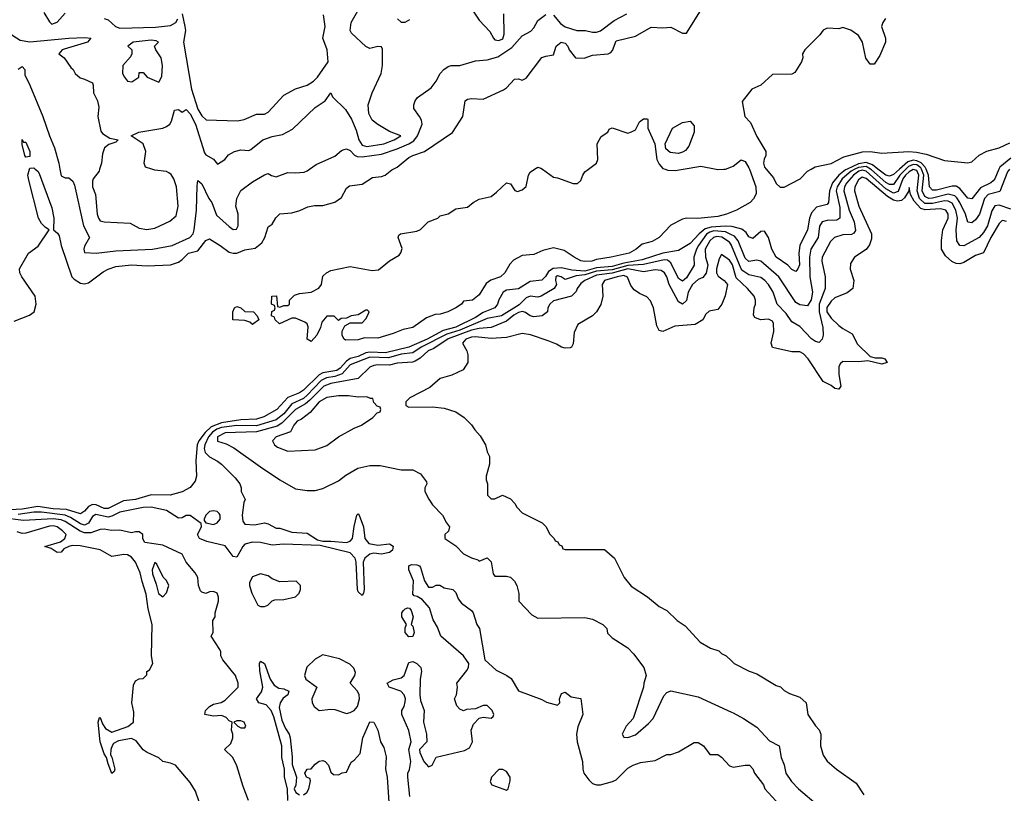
# Model space of a CAD drawing. Header units: inches. Extents: x 2348352 to 2479776, y 460422 to 613655.
# Tile 430 of 590: x 2416358 to 2421397, y 566807 to 570765. Entities that reach past the tile are written whole.
import ezdxf

# ---------------------------------------------------------------- set-up
doc = ezdxf.new("R2010")
doc.units = ezdxf.units.IN
doc.header["$MEASUREMENT"] = 0
for name, color, linetype in [('C4516', 7, 'Continuous'), ('C4517', 7, 'Continuous'), ('C4526', 7, 'Continuous'), ('C4527', 7, 'Continuous')]:
    doc.layers.add(name, color=color, linetype=linetype)

msp = doc.modelspace()

# ---------------------------------------------------------------- linework, layer by layer
at = {"layer": 'C4516', "color": 4}
for points, elevation in [([(2416330, 569222.4), (2416407.5, 569252.5), (2416431.8, 569270), (2416442, 569310), (2416437, 569350), (2416369.3, 569450), (2416359.3, 569470), (2416357.2, 569490), (2416402.7, 569570), (2416453.1, 569606.9), (2416509, 569690), (2416490, 569700.9), (2416470, 569722), (2416453.5, 569750), (2416404.4, 569944.4), (2416400.3, 569970), (2416408.7, 570000)], 64), ([(2416438, 570000), (2416450.2, 569990.2), (2416457.4, 569977.4), (2416522.9, 569802.9), (2416533.4, 569750), (2416530.8, 569690), (2416552.1, 569672.1), (2416559.7, 569659.7), (2416570.4, 569610), (2416624.9, 569450), (2416636.7, 569436.7), (2416670, 569416.3), (2416690, 569413.4), (2416710, 569419.1), (2416785.9, 569474.1), (2416810, 569488.4), (2416850, 569502.4), (2416930.6, 569510.6), (2417010, 569505.5), (2417129.1, 569510.9), (2417170, 569524.7), (2417190, 569538), (2417222, 569570), (2417270, 569582.8), (2417310, 569634.8), (2417330, 569642.8), (2417384.7, 569610), (2417430, 569576), (2417450, 569570.8), (2417470, 569571), (2417510, 569587.3), (2417563.7, 569596.3), (2417596.6, 569623.4), (2417612.3, 569650), (2417630, 569704.7), (2417650, 569718), (2417669.4, 569750.6), (2417690, 569771), (2417750, 569777.3), (2417792.1, 569787.9), (2417832.9, 569807.1), (2417866.3, 569813.7), (2417910, 569814.8), (2417970, 569831), (2418004.7, 569855.3), (2418030, 569902), (2418045.6, 569914.4), (2418110, 569922.8), (2418162.7, 569957.3), (2418210, 569962), (2418228.7, 569970), (2418262.9, 569997.1), (2418268.6, 570000)], 64), ([(2416564, 570000), (2416570, 569966), (2416590, 569956), (2416610, 569956), (2416630, 569938), (2416638, 569918), (2416683.8, 569710), (2416714.8, 569650), (2416690, 569606), (2416686, 569590), (2416690, 569574), (2416750, 569570.8), (2416850, 569582.4), (2417038, 569590), (2417139, 569610), (2417229.3, 569650), (2417245.1, 569670), (2417251.2, 569690), (2417263.5, 569790), (2417265.4, 569914.6), (2417270, 569942), (2417290, 569924.7), (2417325.5, 569850), (2417340.7, 569830), (2417365.5, 569765.5), (2417430, 569706), (2417450, 569692), (2417467.3, 569692.7), (2417475.3, 569710), (2417475.3, 569770), (2417464, 569810), (2417469.4, 569850.6), (2417489.5, 569890.5), (2417550, 569936), (2417610, 569971.3), (2417630, 569978), (2417647.1, 569967.1), (2417670, 569961), (2417730, 569982.8), (2417770, 569981), (2417814.6, 569985.4), (2417830, 569991.3), (2417841.9, 570000)], 68), ([(2416767.1, 570000), (2416764, 569990), (2416733.4, 569950), (2416730, 569938), (2416730.4, 569910), (2416745.5, 569870), (2416754, 569770), (2416760.7, 569750), (2416770, 569736), (2416790, 569730.7), (2416924.2, 569724.2), (2416970, 569698.8), (2417008.9, 569691.1), (2417050, 569698), (2417126.3, 569733.7), (2417158, 569762), (2417169.4, 569810.6), (2417160.9, 569910), (2417147, 569950), (2417132.6, 569972.6), (2417121.3, 569981.3), (2417110, 569987.3), (2417050, 569995.1), (2417034.3, 570000)], 72), ([(2420000, 569779.8), (2419974.8, 569770), (2419930, 569758.5), (2419827.7, 569747.7), (2419770, 569749.4), (2419750, 569743.7), (2419690, 569712.7), (2419630.6, 569650), (2419594.8, 569630), (2419543.6, 569616.4), (2419512.4, 569590), (2419476.3, 569570), (2419384.7, 569550), (2419310, 569538.2), (2419286, 569530), (2419250, 569527), (2419230, 569531.6), (2419196, 569550), (2419144.4, 569584.4), (2419090, 569597.6), (2419035.3, 569584.7), (2418990, 569563.7), (2418930, 569558), (2418885.8, 569534.2), (2418866.2, 569513.8), (2418840.5, 569470), (2418819.1, 569450), (2418768.5, 569431.5), (2418744.9, 569415.1), (2418710, 569357.2), (2418676, 569330), (2418630, 569324), (2418618.8, 569310), (2418590.8, 569290), (2418549.3, 569269.3), (2418510, 569258), (2418483.4, 569256.6), (2418440.4, 569239.6), (2418370, 569189.6), (2418319.8, 569180.2), (2418270, 569159.3), (2418190, 569136), (2418122.5, 569137.5), (2418090, 569127.3), (2418025.2, 569125.2), (2418018, 569130), (2418008.4, 569148.4), (2418008.4, 569171.6), (2418022, 569198), (2418050, 569214), (2418110, 569214), (2418130, 569234), (2418138, 569250), (2418146, 569270), (2418138, 569278), (2418130, 569278), (2418090, 569255.3), (2418054, 569250), (2418030, 569238), (2418003.6, 569236.4), (2417990, 569226), (2417967.3, 569247.3), (2417930, 569248.7), (2417903.5, 569216.5), (2417898, 569190), (2417878, 569150), (2417850, 569118), (2417829, 569130), (2417833.6, 569193.6), (2417829, 569209), (2417818, 569218), (2417770, 569238), (2417750, 569238), (2417688, 569208), (2417666, 569230), (2417662, 569242), (2417646, 569250), (2417648.4, 569271.6), (2417662, 569278), (2417666, 569290), (2417662, 569302), (2417646, 569310), (2417648, 569350), (2417672.7, 569352.7), (2417678, 569298), (2417690, 569294), (2417710, 569302), (2417730, 569302), (2417738, 569310), (2417738, 569330), (2417764.7, 569355.3), (2417790, 569364.7), (2417850, 569371), (2417889.1, 569390.9), (2417902, 569410), (2417910, 569452), (2417928, 569470), (2417950, 569481), (2418050, 569502.8), (2418161.4, 569481.4), (2418194.2, 569485.8), (2418250, 569531), (2418300.4, 569559.6), (2418308.9, 569571.1), (2418314.6, 569594.6), (2418295.3, 569650), (2418298, 569662), (2418306, 569670), (2418390, 569682), (2418410, 569692), (2418449.2, 569730.8), (2418498, 569750), (2418510, 569762), (2418550, 569771), (2418590, 569797.3), (2418650, 569806), (2418679, 569830), (2418710, 569847.3), (2418770, 569860.7), (2418798.4, 569881.6), (2418850, 569930.8), (2418870, 569924.7), (2418891.1, 569891.1), (2418906.4, 569886.4), (2418930, 569894.8), (2418949.4, 569910.6), (2418962.7, 569970), (2418970, 569984.7), (2418993.3, 570000)], 56), ([(2419032.9, 570000), (2419090, 569958.8), (2419110, 569956), (2419190, 569926.8), (2419213.2, 569926.8), (2419230, 569942), (2419239.3, 569970), (2419250, 569986), (2419268.7, 570000)], 56), ([(2419661.4, 570000), (2419675.2, 569995.2), (2419712.8, 569992.8), (2419753.7, 570000)], 56), ([(2419922.1, 570000), (2419930, 569998.4), (2419962, 570000)], 56), ([(2420000, 569706.3), (2419967.9, 569707.9), (2419896.1, 569703.9), (2419866.1, 569693.9), (2419835.5, 569670), (2419790, 569619.7), (2419730, 569584.2), (2419650, 569570.6), (2419543.5, 569536.5), (2419450, 569519.2), (2419390, 569502.7), (2419310, 569495.2), (2419250, 569477.9), (2419182.8, 569482.8), (2419130, 569494.6), (2419087.4, 569492.6), (2419063.8, 569476.2), (2419049.3, 569450.7), (2419030, 569432.8), (2418970, 569425.1), (2418910, 569387.6), (2418850, 569380.4), (2418832.7, 569370), (2418810, 569331.8), (2418803.6, 569310), (2418789.3, 569290.7), (2418730, 569267.1), (2418690, 569241.1), (2418590, 569191.9), (2418524.6, 569175.4), (2418442.6, 569130), (2418350, 569089.8), (2418230, 569060.5), (2418150, 569064.4), (2418130, 569060.8), (2418090, 569041.6), (2418049.2, 569030.8), (2418030, 569018.2), (2417998, 568982), (2417981.3, 568970), (2417910, 568958.6), (2417890, 568948), (2417810, 568869.8), (2417790, 568856.4), (2417730, 568832.1), (2417674, 568770), (2417607.1, 568732.9), (2417570, 568720.3), (2417490, 568717.3), (2417390, 568702.2), (2417337.6, 568682.4), (2417307.2, 568652.8), (2417275, 568610), (2417266, 568590), (2417259, 568510), (2417262.6, 568430), (2417256.3, 568403.7), (2417230, 568371.8), (2417190.3, 568349.7), (2417128.2, 568331.8), (2417030, 568334.3), (2416950, 568309.8), (2416890, 568303.5), (2416810, 568263.5), (2416790, 568263.8), (2416750, 568282), (2416730, 568284.8), (2416710, 568274), (2416690, 568249.6), (2416670, 568236.3), (2416598.1, 568258.1), (2416530, 568262.4), (2416450, 568274.5), (2416370, 568261.2), (2416188.7, 568250)], 64), ([(2420000, 569664.7), (2419970, 569679.4), (2419910, 569683.9), (2419890, 569678.3), (2419873.1, 569666.9), (2419832.3, 569610), (2419820.9, 569590), (2419808.2, 569550), (2419810.3, 569509.7), (2419770, 569443.6), (2419750, 569427.6), (2419730, 569440.9), (2419690, 569521.6), (2419674, 569534), (2419656.5, 569536.5), (2419550, 569512.5), (2419470, 569507.7), (2419390, 569485.7), (2419310, 569478.4), (2419250, 569458.6), (2419206.4, 569453.6), (2419150, 569435.6), (2419128.7, 569450), (2419110, 569454.7), (2419102, 569450), (2419100.5, 569430), (2419105.5, 569410), (2419093, 569390), (2419026, 569350), (2419010, 569345.4), (2418970, 569349.7), (2418950, 569341.3), (2418913.5, 569306.5), (2418824, 569250), (2418750, 569236.4), (2418610, 569175.8), (2418543.6, 569156.4), (2418413.4, 569090), (2418370, 569059.8), (2418310, 569053.3), (2418245, 569035), (2418150, 569037.5), (2418050, 568998.7), (2418007.5, 568952.5), (2417970, 568938.6), (2417927.3, 568932.7), (2417900.6, 568919.4), (2417830, 568843.5), (2417810, 568827.3), (2417750, 568799.8), (2417710, 568748.7), (2417670, 568716.8), (2417570, 568686.9), (2417470, 568688.4), (2417390, 568678.4), (2417366.3, 568670), (2417344.8, 568655.2), (2417325, 568630), (2417305.8, 568590), (2417302.3, 568570), (2417307, 568550), (2417328.6, 568528.6), (2417370, 568506.8), (2417391, 568490), (2417461.4, 568421.4), (2417484.7, 568390), (2417492, 568370), (2417492, 568350), (2417512, 568310), (2417504.7, 568295.3), (2417497.3, 568230), (2417499.8, 568199.8), (2417510, 568184), (2417558.9, 568181.1), (2417610.9, 568190.9), (2417630, 568186), (2417670, 568164), (2417690, 568162.8), (2417750, 568142), (2417830, 568138), (2417882.8, 568102.8), (2417910, 568096), (2417950, 568097.3), (2418030, 568090.5), (2418050, 568097.3), (2418060.9, 568110), (2418070, 568172), (2418084, 568230), (2418090, 568236), (2418096, 568230), (2418118, 568170), (2418124.9, 568110), (2418144.4, 568084.4), (2418190, 568076.3), (2418250, 568082.8), (2418270, 568071.3), (2418266, 568050), (2418250, 568039.3), (2418210, 568029.5), (2418170, 568036), (2418150, 568029.5), (2418124.9, 568010), (2418115.5, 567990), (2418121, 567850), (2418118, 567830), (2418110, 567818), (2418090, 567838), (2418086, 567850), (2418079.5, 567990), (2418074.5, 568010), (2418050, 568037), (2417895.3, 568075.3), (2417710, 568080.7), (2417650, 568077), (2417589.6, 568089.6), (2417550, 568091.6), (2417510, 568080.9), (2417499.1, 568070), (2417470, 568015.3), (2417450, 568019), (2417410, 568072.3), (2417315.5, 568095.5), (2417278, 568110), (2417268.7, 568130), (2417288, 568170), (2417287.3, 568187.3), (2417230, 568228.7), (2417210, 568228.7), (2417190, 568215.3), (2417170, 568214), (2417110, 568254), (2417031.2, 568271.2), (2416990, 568269.7), (2416870, 568245.6), (2416830, 568224), (2416810, 568219.8), (2416747.1, 568232.9), (2416730, 568223.6), (2416710, 568188), (2416690, 568179.2), (2416670, 568185.8), (2416618.3, 568218.3), (2416589.9, 568229.9), (2416470, 568245), (2416430, 568244.6), (2416350, 568233.6)], 68), ([(2420000, 569611.3), (2419990, 569626.3), (2419951.7, 569651.7), (2419925.1, 569654.9), (2419908.9, 569651.1), (2419890, 569634), (2419866, 569590), (2419867.4, 569550), (2419878.9, 569510), (2419871.9, 569468.1), (2419854.5, 569445.5), (2419830, 569435.1), (2419801.3, 569410), (2419779.3, 569370), (2419770, 569328), (2419750.7, 569309.3), (2419730, 569322), (2419682, 569410), (2419669.3, 569450), (2419658, 569470), (2419641.2, 569481.2), (2419610, 569485.1), (2419550, 569475.1), (2419470, 569490.3), (2419390, 569468.2), (2419310, 569457.8), (2419250.4, 569430), (2419230, 569414.5), (2419211, 569390), (2419206, 569374), (2419182, 569350), (2419090, 569326), (2419070.8, 569310), (2419061, 569290), (2419058.8, 569270), (2419031.3, 569250), (2418990, 569244), (2418970, 569249.7), (2418946.7, 569266.7), (2418931.8, 569271.8), (2418910, 569267.1), (2418886.5, 569253.5), (2418850, 569221.8), (2418770.2, 569189.8), (2418710, 569184.8), (2418670, 569176.1), (2418550, 569132), (2418477.3, 569082.7), (2418448.2, 569070), (2418407.3, 569032.7), (2418382.7, 569017.3), (2418367.5, 569012.5), (2418290, 569007.6), (2418250, 568996.9), (2418190, 568999.7), (2418170, 568996.3), (2418150, 568987), (2418090, 568929.5), (2417950, 568904.2), (2417914, 568890), (2417842.6, 568817.4), (2417820.4, 568799.6), (2417770, 568770.9), (2417700, 568700), (2417675.5, 568684.5), (2417570, 568655.7), (2417410, 568650.7), (2417370, 568631.2), (2417370, 568608), (2417414, 568594), (2417453.5, 568573.5), (2417590, 568476.3), (2417690, 568410.7), (2417770, 568364.7), (2417830, 568356), (2417870, 568356), (2417910, 568366), (2417990, 568406), (2418026.3, 568433.7), (2418089.3, 568470.7), (2418150, 568484.7), (2418203.6, 568483.6), (2418310, 568462), (2418370, 568462), (2418410, 568442), (2418439.6, 568399.6), (2418442, 568390), (2418432, 568370), (2418432, 568350), (2418451.1, 568311.1), (2418470, 568282), (2418522, 568230), (2418542, 568190), (2418558, 568170), (2418551.6, 568148.4), (2418534, 568130), (2418534, 568110), (2418590, 568072), (2418630, 568031.3), (2418670, 568011), (2418702, 568002), (2418710, 567994), (2418750, 568012), (2418770.8, 567990.8), (2418781, 567930), (2418790, 567918), (2418850, 567918), (2418870, 567912), (2418890, 567892), (2418902, 567870), (2418911.6, 567828.4), (2418912, 567790), (2418979.6, 567719.6), (2419010, 567702), (2419250, 567706), (2419290, 567698), (2419342, 567670), (2419362, 567650), (2419366.4, 567626.4), (2419390, 567602), (2419470, 567551.3), (2419499.8, 567519.8), (2419551.3, 567450), (2419564.7, 567410), (2419551.3, 567370), (2419551.1, 567348.9), (2419498, 567190), (2419462, 567150), (2419442, 567110), (2419450, 567094), (2419470, 567092), (2419510, 567106), (2419576.5, 567163.5), (2419599, 567190), (2419654.6, 567305.4), (2419670, 567322), (2419690, 567331.3), (2419830, 567301), (2420000, 567222.6)], 72), ([(2420000, 569519.6), (2419990, 569535.1), (2419950, 569564), (2419938.4, 569541.6), (2419924.6, 569490), (2419923.7, 569470), (2419933.3, 569453.3), (2419964, 569430), (2419980.7, 569410), (2419967.9, 569352.1), (2419950.5, 569309.5), (2419930, 569282), (2419886.4, 569273.6), (2419870, 569258), (2419854.8, 569230), (2419814.2, 569205.8), (2419710, 569196), (2419650, 569169.3), (2419630, 569175.3), (2419618.6, 569198.6), (2419602, 569290), (2419585.8, 569325.8), (2419567.2, 569347.2), (2419530, 569363.7), (2419502.3, 569382.3), (2419484.8, 569404.8), (2419468, 569448), (2419450, 569455.6), (2419414.8, 569450), (2419350.3, 569429.7), (2419338, 569410), (2419341.6, 569350), (2419332.1, 569307.9), (2419310.6, 569270), (2419290, 569249.3), (2419214, 569206), (2419195.9, 569164.1), (2419190, 569106), (2419182, 569090), (2419174.4, 569085.6), (2419150, 569084), (2419130, 569089), (2419105.2, 569105.2), (2419062, 569122), (2418972.1, 569152.1), (2418930, 569159), (2418850, 569139), (2418770, 569134), (2418690, 569141.6), (2418670, 569140.5), (2418640.5, 569130), (2418624, 569110), (2418646, 569070), (2418651, 569050), (2418650.9, 569010.9), (2418627.5, 568972.5), (2418570, 568945.2), (2418510, 568928.7), (2418457.3, 568882.7), (2418354, 568830), (2418334, 568810), (2418334, 568790), (2418350, 568782), (2418470, 568784.7), (2418530, 568778), (2418590, 568758), (2418632, 568730), (2418670, 568692), (2418686.4, 568666.4), (2418715.3, 568635.3), (2418742, 568590), (2418750, 568554), (2418762, 568530), (2418762, 568490), (2418744.7, 568430), (2418744.7, 568410), (2418752, 568390), (2418752.7, 568332.7), (2418770, 568314), (2418790, 568314), (2418828.7, 568331.3), (2418870, 568314), (2418892, 568290), (2418902, 568270), (2418930, 568242), (2419031.1, 568191.1), (2419052, 568170), (2419070, 568134), (2419094, 568110), (2419098, 568098), (2419112.7, 568092.7), (2419118, 568078), (2419132.7, 568072.7), (2419138, 568058), (2419150, 568054), (2419350, 568054), (2419402, 568010), (2419451.1, 567911.1), (2419487.1, 567867.1), (2419570, 567812), (2419630, 567762), (2419670, 567742), (2419722, 567690), (2419763.6, 567663.6), (2419839.6, 567579.6), (2419894, 567550), (2419935.3, 567535.3), (2419950, 567522), (2419974, 567510), (2420000, 567484)], 76), ([(2417529.6, 566770), (2417502, 566842), (2417470, 566948), (2417448, 566990), (2417406, 567030), (2417438, 567062), (2417448.7, 567090), (2417448.7, 567110), (2417442, 567130), (2417446, 567170), (2417430, 567178), (2417414.8, 567194.8), (2417390, 567205.2), (2417350, 567201.2), (2417306, 567210), (2417308.7, 567230), (2417330, 567250.8), (2417350, 567262.8), (2417389.3, 567270.7), (2417410, 567282.8), (2417475.3, 567350), (2417475.3, 567370), (2417462, 567410), (2417398, 567490), (2417388, 567510), (2417388, 567530), (2417382, 567542), (2417338, 567610), (2417348, 567630), (2417346, 567690), (2417358, 567710), (2417358, 567730), (2417375.3, 567790), (2417375.3, 567810), (2417368, 567830), (2417350, 567839), (2417330, 567837.2), (2417310, 567828.7), (2417290, 567835.3), (2417282.7, 567842.7), (2417273.2, 567870), (2417269, 567910), (2417255.5, 567935.5), (2417210, 567988.7), (2417189.5, 568029.5), (2417090, 568076.9), (2416998, 568090), (2416988.9, 568108.9), (2416988.7, 568130), (2416970, 568144), (2416950, 568145.2), (2416930, 568139.3), (2416870, 568152.3), (2416827.9, 568152.1), (2416790, 568158.4), (2416770, 568157), (2416721.3, 568138.7), (2416690, 568139.3), (2416667.8, 568147.8), (2416590, 568197.1), (2416570, 568205.3), (2416530, 568211.8), (2416378.2, 568201.8), (2416270, 568216.4)], 72), ([(2417278.7, 566758.7), (2417257.2, 566817.2), (2417230, 566861.2), (2417155.3, 566950), (2417130, 566961.2), (2417090, 566968.7), (2417070, 566988), (2417010, 567015.3), (2416990, 567029), (2416954.7, 567074.7), (2416930, 567087), (2416864.4, 567075.6), (2416838.4, 567061.6), (2416830.5, 567050), (2416824, 567030), (2416823.5, 567003.5), (2416830, 566992), (2416844.7, 566930), (2416842, 566918), (2416830, 566908), (2416810, 566958), (2416802.7, 566990), (2416790, 567009), (2416769.6, 567069.6), (2416759, 567170), (2416766, 567194), (2416770, 567194), (2416781.4, 567161.4), (2416797.5, 567137.5), (2416830, 567119.1), (2416911.7, 567148.3), (2416941.2, 567170), (2416942, 567222), (2416932.7, 567270), (2416940.2, 567359.8), (2416950, 567382), (2416970, 567392), (2416990, 567394), (2417008, 567412), (2417008.7, 567430), (2417022, 567438), (2417039, 567470), (2417033.2, 567510), (2417035.1, 567670), (2417016.3, 567750), (2417005.7, 567825.7), (2416984.2, 567890), (2416974.7, 567934.7), (2416950, 567989.2), (2416930, 568014.5), (2416910, 568026.6), (2416890.8, 568029.2), (2416830, 568018), (2416770, 568052.3), (2416667.3, 568072.7), (2416626, 568074), (2416610, 568069.6), (2416583.1, 568056.9), (2416570, 568041.2), (2416550, 568039), (2416519.5, 568059.5), (2416486, 568070), (2416567.3, 568092.7), (2416589.2, 568110), (2416595.3, 568130), (2416577, 568150), (2416549.2, 568170), (2416530, 568175.3), (2416510, 568173.3), (2416390, 568137.6), (2416370, 568136.2), (2416344.7, 568144.7)], 76), ([(2418355.1, 566790), (2418344, 566890), (2418344, 566910), (2418352.1, 566927.9), (2418359.3, 566970), (2418348.7, 567030), (2418361.2, 567070), (2418350, 567128), (2418313.2, 567210), (2418313.2, 567230), (2418325.2, 567250), (2418330, 567274), (2418332, 567290), (2418326, 567310), (2418308.7, 567330), (2418248.7, 567350), (2418238, 567370), (2418270, 567386.8), (2418310, 567397.3), (2418325.2, 567410), (2418350, 567476), (2418370, 567480.7), (2418390.4, 567470.4), (2418410.7, 567450), (2418414, 567430), (2418407.3, 567390), (2418405.5, 567310), (2418410, 567282), (2418427.7, 567230), (2418424.9, 567170), (2418440.7, 567110), (2418441, 567070), (2418404.7, 567030), (2418405.4, 567014.6), (2418426.8, 566970), (2418450, 566942), (2418468.7, 566951.3), (2418490, 566991.3), (2418634.6, 567025.4), (2418660.4, 567039.6), (2418675.3, 567070), (2418669, 567130), (2418680.2, 567159.8), (2418709, 567191), (2418730, 567196), (2418770, 567191.3), (2418780.4, 567199.6), (2418784, 567210), (2418776, 567230), (2418750, 567255.1), (2418730, 567256), (2418690, 567239), (2418645.4, 567234.6), (2418630, 567228), (2418610, 567238), (2418594.6, 567254.6), (2418584, 567290), (2418594, 567310), (2418599, 567350), (2418595.3, 567370), (2418645.6, 567434.4), (2418654, 567450), (2418657.2, 567470), (2418629, 567510), (2418514, 567610), (2418496.5, 567656.5), (2418473.6, 567693.6), (2418455.5, 567755.5), (2418418, 567798), (2418392.9, 567812.9), (2418376.4, 567816.4), (2418370, 567826), (2418373.6, 567893.6), (2418349.2, 567950), (2418348.7, 567970), (2418363.2, 567976.8), (2418390, 567976.3), (2418404.7, 567970), (2418410, 567962), (2418430, 567894), (2418450, 567862), (2418470, 567862), (2418490, 567872), (2418508.4, 567871.6), (2418530, 567858), (2418574, 567850), (2418590, 567834), (2418602, 567802), (2418619.8, 567779.8), (2418670, 567742), (2418678, 567730), (2418698, 567670), (2418710.8, 567650), (2418738.8, 567490), (2418796.7, 567436.7), (2418851.3, 567410), (2418873.2, 567393.2), (2418910.9, 567330.9), (2419030, 567286), (2419053.2, 567273.2), (2419110, 567258), (2419122, 567270), (2419121.2, 567290), (2419130, 567318), (2419150, 567324.7), (2419179.8, 567299.8), (2419230, 567292), (2419239.1, 567210), (2419213.7, 567146.3), (2419208.2, 567110), (2419210.5, 567070), (2419238, 566970), (2419239.3, 566930), (2419245.5, 566910), (2419270, 566874.8), (2419290, 566857.3), (2419310, 566850.8), (2419330, 566850.8), (2419392.5, 566867.5), (2419410, 566876), (2419470, 566934.8), (2419498, 566950), (2419535.5, 566964.5), (2419610, 566974), (2419670, 567006), (2419690, 567006), (2419730, 567018.8), (2419810, 567066), (2419830, 567066), (2419858, 567050), (2419890, 567004.7), (2419930, 567004.7), (2419950, 566991.3), (2419990, 566946.8), (2420000, 566943.7)], 68), ([(2417729.5, 566770), (2417729.2, 566830), (2417713.2, 566890), (2417713.2, 566930), (2417699.5, 566990), (2417699.5, 567050), (2417658.3, 567198.3), (2417645.1, 567230), (2417618.6, 567258.6), (2417582, 567270), (2417569.2, 567290), (2417594.9, 567325.1), (2417601.6, 567350), (2417587.3, 567432.7), (2417585.2, 567470), (2417590, 567482), (2417610.4, 567470.4), (2417639.1, 567390), (2417659.9, 567359.9), (2417684.1, 567344.1), (2417710, 567342), (2417734.8, 567330), (2417730.8, 567310), (2417706.9, 567293.1), (2417690.4, 567270), (2417685.2, 567245.2), (2417700.3, 567180.3), (2417717.6, 567137.6), (2417736.3, 567110), (2417742, 567090), (2417753.2, 566993.2), (2417753.2, 566953.2), (2417774, 566890), (2417771.1, 566848.9), (2417762, 566830), (2417772, 566810), (2417790, 566798)], 68), ([(2417810, 566798), (2417828, 566810), (2417838, 566830), (2417846, 566870), (2417842, 566882), (2417826, 566890), (2417818, 566910), (2417828.7, 566930), (2417850, 566931.3), (2417870, 566956), (2417890, 566970.8), (2417910, 566974.8), (2417922, 566970), (2417938, 566950), (2417950, 566914), (2417963.6, 566903.6), (2417990, 566902), (2418008.4, 566911.6), (2418030, 566914), (2418054.6, 566965.4), (2418070, 566976), (2418101.2, 567010), (2418113.2, 567090), (2418150, 567172), (2418170, 567171.3), (2418190.6, 567130), (2418203.8, 567070), (2418221.1, 567041.1), (2418234, 566994), (2418230.5, 566930), (2418239.3, 566890), (2418250.5, 566710)], 68)]:
    msp.add_lwpolyline(points, dxfattribs=dict(at, elevation=elevation))
for points, elevation in [([(2417550, 569206), (2417536.4, 569216.4), (2417510, 569226), (2417448.9, 569228.9), (2417448, 569270), (2417458, 569290), (2417470, 569298), (2417490, 569291.3), (2417510, 569272), (2417554, 569270), (2417574, 569250), (2417582, 569230)], 56), ([(2417990, 568840.9), (2417930, 568832), (2417890.8, 568810), (2417844.9, 568755.1), (2417799.9, 568720.1), (2417778, 568710), (2417761, 568690), (2417744.7, 568655.3), (2417671.3, 568630), (2417652, 568610), (2417662, 568590), (2417676.9, 568576.9), (2417730, 568558), (2417870, 568564.7), (2417930, 568586), (2417990, 568631), (2418070, 568674.8), (2418108, 568690), (2418166, 568730), (2418187.3, 568752.7), (2418202, 568758), (2418206, 568770), (2418202, 568782), (2418187.3, 568787.3), (2418170, 568806), (2418166, 568826), (2418154, 568826), (2418134.6, 568834.6), (2418090, 568833.2), (2418040.2, 568840.2)], 76), ([(2417350, 568252.7), (2417330, 568249), (2417311, 568230), (2417302, 568210), (2417302, 568202), (2417311.3, 568191.3), (2417350, 568182.8), (2417369.3, 568190.7), (2417384, 568210), (2417384, 568230), (2417378.6, 568238.6), (2417369.1, 568249.1)], 68), ([(2417050, 567988), (2417036, 567950), (2417037.3, 567930), (2417056.8, 567876.8), (2417068.1, 567828.1), (2417090, 567811.3), (2417110, 567832), (2417121.2, 567870), (2417110, 567895.3), (2417092.7, 567912.7), (2417059, 567979)], 76), ([(2417591.1, 567928.9), (2417550, 567914), (2417534.4, 567885.6), (2417534, 567870), (2417546, 567830), (2417576, 567770), (2417590, 567763), (2417610, 567763), (2417628.7, 567770), (2417650, 567792), (2417663.1, 567796.9), (2417710, 567798), (2417768.9, 567811.1), (2417788.9, 567831.1), (2417795.3, 567850), (2417795.3, 567870), (2417772.7, 567892.7), (2417690, 567888), (2417650, 567904), (2417630, 567919)], 72), ([(2418350, 567606.6), (2418330, 567628.7), (2418330, 567654), (2418338, 567670), (2418314, 567710), (2418314, 567730), (2418320.2, 567739.8), (2418330, 567751.3), (2418344.7, 567755.3), (2418353.4, 567753.4), (2418361.4, 567741.4), (2418371, 567710), (2418362, 567670), (2418370, 567662), (2418376.3, 567630), (2418370, 567609.3)], 68), ([(2417910, 567515.3), (2417870, 567493.2), (2417828.3, 567451.7), (2417816.3, 567410), (2417822, 567390), (2417878.8, 567350), (2417853.4, 567290), (2417855.5, 567270), (2417864.9, 567250), (2417890, 567230.6), (2417950, 567238), (2417970, 567235.5), (2418030, 567214.9), (2418050, 567219.3), (2418070, 567230.6), (2418087, 567250), (2418096.3, 567290), (2418095.1, 567310), (2418087, 567330), (2418049, 567370), (2418072.3, 567410), (2418075.9, 567424.1), (2418067.7, 567447.7), (2418047.7, 567467.7), (2417994.5, 567494.5)], 72), ([(2417490, 567178), (2417470, 567178), (2417454, 567170), (2417474, 567150), (2417490, 567142), (2417510, 567142), (2417515.3, 567150), (2417506, 567170)], 72), ([(2418830, 566928), (2418810, 566928), (2418772, 566890), (2418765.4, 566865.4), (2418774, 566850), (2418850, 566822), (2418858, 566830), (2418868, 566870), (2418868, 566890), (2418850, 566918)], 68)]:
    msp.add_lwpolyline(points, close=True, dxfattribs=dict(at, elevation=elevation))
at = {"layer": 'C4517', "color": 4}
for points, elevation in [([(2418651.3, 570850), (2418710, 570762), (2418763.6, 570703.6), (2418782, 570670), (2418790, 570662), (2418810, 570658), (2418830, 570666.8), (2418837.2, 570690), (2418835.5, 570795.5)], 72), ([(2416482, 570802), (2416510, 570754), (2416522, 570742), (2416550, 570751.3), (2416590, 570798)], 76), ([(2417034.3, 570000), (2417002, 570010), (2416995.3, 570030), (2417004, 570090), (2416989.2, 570130), (2416928, 570170), (2416968, 570190), (2417090, 570210.3), (2417110, 570217.6), (2417127, 570230), (2417135.2, 570244.8), (2417150, 570302), (2417170, 570304.7), (2417190, 570291), (2417210, 570304.7), (2417230, 570282.8), (2417257.3, 570230), (2417303.9, 570083.9), (2417310, 570073.4), (2417350.6, 570050.6), (2417370, 570026), (2417408, 570050), (2417426.3, 570073.7), (2417458, 570090), (2417490, 570098.8), (2417530, 570096), (2417540.2, 570099.8), (2417602, 570150), (2417650, 570167.3), (2417702.7, 570177.3), (2417754.8, 570205.2), (2417870, 570316), (2417922, 570350), (2417950, 570391.3), (2417958, 570370), (2418024.9, 570304.9), (2418056.4, 570256.4), (2418079.9, 570199.9), (2418093.4, 570150), (2418110, 570123), (2418135.2, 570115.2), (2418222, 570130), (2418274, 570150), (2418308, 570170), (2418250, 570193.2), (2418190, 570229), (2418162, 570250), (2418144.7, 570284.7), (2418142, 570330), (2418162, 570390), (2418208.7, 570490), (2418214, 570530), (2418214, 570614), (2418210, 570626), (2418190, 570628), (2418150, 570618), (2418130, 570628), (2418056.4, 570696.4), (2418048.7, 570710), (2418054, 570750), (2418089, 570810)], 72), ([(2418268.6, 570000), (2418290, 570010.8), (2418350, 570059.1), (2418370, 570070.4), (2418429.7, 570090.3), (2418572.3, 570187.7), (2418625.2, 570270), (2418638, 570350), (2418650, 570358), (2418670, 570361), (2418730, 570358), (2418834.5, 570405.5), (2418850, 570416.3), (2418890, 570461), (2418910, 570462.8), (2418930, 570456), (2418950, 570466), (2419030, 570570.7), (2419050, 570578.8), (2419090, 570584.7), (2419102.7, 570630), (2419129.5, 570650.5), (2419150, 570644), (2419164, 570630), (2419170.7, 570610.7), (2419202, 570570), (2419247.3, 570567.3), (2419290, 570583), (2419369.5, 570590.5), (2419383.2, 570596.8), (2419392.3, 570607.7), (2419410, 570656), (2419510, 570681), (2419590, 570726), (2419650, 570722.8), (2419690, 570727.3), (2419750, 570695.5), (2419770, 570696), (2419842, 570810)], 64), ([(2416790, 570770.8), (2416810, 570764), (2416847.7, 570730), (2416870, 570721.8), (2417053.6, 570726.4), (2417130, 570735), (2417157, 570750), (2417168, 570770)], 76), ([(2417190, 570794), (2417203.8, 570730), (2417206, 570710), (2417197.1, 570650), (2417237.6, 570410), (2417270, 570307.7), (2417290, 570273.4), (2417312.7, 570252.7), (2417472.1, 570247.9), (2417506, 570254), (2417570, 570282), (2417610, 570282), (2417630, 570291.3), (2417710, 570378), (2417770, 570410.5), (2417828.7, 570430), (2417861.2, 570450), (2417881.2, 570470), (2417937, 570550), (2417932, 570610), (2417909, 570671), (2417922, 570730), (2417913.3, 570790)], 76), ([(2417841.9, 570000), (2417875.5, 570024.5), (2417970, 570066.8), (2418004.5, 570095.5), (2418018.6, 570101.4), (2418030, 570104), (2418050, 570096.3), (2418071.7, 570071.7), (2418084.8, 570064.8), (2418110, 570062.3), (2418210, 570076.5), (2418290, 570103.6), (2418349.8, 570130.2), (2418374.3, 570145.7), (2418394, 570170), (2418417.2, 570230), (2418414, 570250), (2418404, 570270), (2418375.3, 570310), (2418375.3, 570330), (2418382, 570350), (2418393.6, 570366.4), (2418463.2, 570416.8), (2418489, 570450), (2418509.2, 570490), (2418529, 570510), (2418550, 570526), (2418566, 570530), (2418610, 570531), (2418690, 570554.8), (2418750, 570559.1), (2418804.6, 570575.4), (2418877, 570623), (2418930, 570682), (2418973.4, 570706.6), (2418990, 570722.8), (2419010, 570761), (2419050, 570791)], 68), ([(2418292, 570770), (2418310, 570752), (2418330, 570752), (2418354.6, 570765.4)], 72), ([(2419090, 570787.3), (2419125.7, 570745.7), (2419150, 570728.4), (2419210, 570710.3), (2419254, 570710), (2419290, 570700.7), (2419310, 570700.7), (2419330, 570707.3), (2419400.1, 570759.9), (2419465.8, 570794.2)], 68), ([(2416299.7, 570699.7), (2416360.8, 570660.8), (2416410, 570651), (2416610.2, 570670.2), (2416690, 570673.1), (2416722, 570670), (2416704.7, 570650), (2416585.8, 570614.2), (2416576, 570610), (2416558, 570590), (2416586, 570570), (2416619.6, 570519.6), (2416632, 570510), (2416642, 570490), (2416666.8, 570466.8), (2416690, 570461), (2416730, 570442), (2416734.8, 570430), (2416736, 570390), (2416756, 570350), (2416763.6, 570316.4), (2416758, 570270), (2416773.7, 570193.7), (2416782.5, 570182.5), (2416818.8, 570158.8), (2416862, 570150), (2416850, 570138), (2416814, 570126), (2416791.3, 570110), (2416782, 570078), (2416776.3, 570030), (2416767.1, 570000)], 72), ([(2416350, 570511.3), (2416370, 570524.7), (2416384.7, 570510), (2416383.5, 570483.5), (2416410.3, 570430.3), (2416477.1, 570270), (2416510, 570171.3), (2416536.3, 570110), (2416558.8, 570030), (2416564, 570000)], 68), ([(2419268.7, 570000), (2419309.4, 570030.6), (2419316, 570050), (2419314, 570130), (2419333.6, 570166.4), (2419368, 570190), (2419375.3, 570204.7), (2419390, 570211.3), (2419470, 570184.7), (2419489.1, 570190.9), (2419510, 570202), (2419530, 570242), (2419550, 570258), (2419570, 570258), (2419573.2, 570253.2), (2419573.4, 570210), (2419608, 570130), (2419619.1, 570050), (2419630, 570026), (2419650, 570004), (2419661.4, 570000)], 56), ([(2416408.7, 570000), (2416410, 570004.9), (2416430, 570006.4), (2416438, 570000)], 64), ([(2418993.3, 570000), (2419010, 570011), (2419025.4, 570005.4), (2419032.9, 570000)], 56), ([(2419753.7, 570000), (2419844.1, 570015.9), (2419922.1, 570000)], 56), ([(2419962, 570000), (2419970, 570000.4), (2420000, 570011.3)], 56)]:
    msp.add_lwpolyline(points, dxfattribs=dict(at, elevation=elevation))
for points, elevation in [([(2417030, 570660.9), (2416938, 570650), (2416912, 570630), (2416932, 570610), (2416932, 570590), (2416925.4, 570574.6), (2416886, 570530), (2416884, 570490), (2416894.8, 570470), (2416910, 570451), (2416932.7, 570447.3), (2416968, 570470), (2416970, 570494), (2416990, 570494), (2417011.1, 570471.1), (2417070, 570444.7), (2417085.6, 570474.4), (2417089.5, 570530), (2417082, 570570), (2417055.3, 570610), (2417048, 570630), (2417068, 570650), (2417057.2, 570657.2)], 76), ([(2419730, 570080.7), (2419686, 570086), (2419663.9, 570103.9), (2419660.9, 570130), (2419699, 570210), (2419750, 570238.8), (2419790, 570246), (2419810, 570222), (2419810.4, 570190), (2419782.8, 570117.2), (2419764.5, 570095.5), (2419750, 570086.6)], 56), ([(2416378, 570138), (2416390, 570138), (2416410.3, 570090), (2416410, 570065.2), (2416390, 570062), (2416385.1, 570070), (2416370, 570126), (2416370, 570152)], 64)]:
    msp.add_lwpolyline(points, close=True, dxfattribs=dict(at, elevation=elevation))
at = {"layer": 'C4526', "color": 4}
for points, elevation in [([(2420632, 570000), (2420612.9, 569990), (2420567.5, 569950), (2420541.4, 569910), (2420537.1, 569890), (2420555.4, 569804.6), (2420555.5, 569750), (2420540.5, 569739.5), (2420490, 569737.6), (2420464.9, 569730), (2420451.9, 569708.1), (2420444.9, 569650), (2420406, 569590), (2420400.3, 569550), (2420400.9, 569450), (2420414.7, 569370), (2420408.8, 569331.2), (2420390, 569301.2), (2420350, 569306), (2420330, 569317.2), (2420242.9, 569450), (2420150, 569529.5), (2420130, 569535.1), (2420090, 569527.6), (2420070, 569544.5), (2420034.2, 569634.2), (2420016.5, 569656.5), (2420000, 569664.7)], 68), ([(2420092.8, 570000), (2420125.7, 569910), (2420126.2, 569873.8), (2420112.5, 569847.5), (2420096, 569830), (2420026, 569790), (2420000, 569779.8)], 56), ([(2420592.6, 570000), (2420584, 569996), (2420550, 569968.9), (2420518, 569930), (2420502.2, 569890), (2420496.4, 569830), (2420490, 569819.3), (2420435.1, 569804.9), (2420410, 569777.2), (2420400.3, 569750), (2420390, 569689), (2420350.3, 569610), (2420346, 569570), (2420348, 569510), (2420340.7, 569490), (2420330, 569477.2), (2420310, 569486), (2420289.7, 569509.7), (2420229.8, 569549.8), (2420207.3, 569590), (2420189.7, 569650), (2420170, 569683.6), (2420150, 569681.6), (2420110, 569644.5), (2420090, 569653.2), (2420076.4, 569676.4), (2420053.6, 569693.6), (2420010, 569705.8), (2420000, 569706.3)], 64), ([(2421430, 569795.1), (2421370, 569815.4), (2421347.9, 569812.1), (2421333.5, 569786.5), (2421311.5, 569710), (2421290, 569676.2), (2421269, 569651), (2421190, 569607.6), (2421169.2, 569610), (2421153.8, 569633.8), (2421151.1, 569690), (2421158, 569750), (2421149, 569790), (2421130, 569826.6), (2421110, 569837.1), (2421090, 569837.5), (2421030, 569825), (2420990, 569825.2), (2420962, 569850), (2420950.5, 569890), (2420959.5, 569970), (2420950, 569993.3), (2420930, 569997.5), (2420910, 569987.2), (2420891.1, 569970), (2420877.6, 569950), (2420853.9, 569886.1), (2420830, 569877.7), (2420790, 569899.8), (2420690, 569989.8), (2420670, 569994.1), (2420652.7, 569990), (2420625.6, 569970), (2420590, 569927.8), (2420579.1, 569910), (2420575.5, 569890), (2420603.2, 569790), (2420628.9, 569730), (2420634.6, 569685.4), (2420626.9, 569673.1), (2420614.6, 569665.4), (2420570, 569664.2), (2420527.7, 569650), (2420506.7, 569630), (2420464.4, 569550), (2420463.1, 569530), (2420479.3, 569450), (2420479.5, 569390), (2420450.2, 569309.8), (2420449.2, 569270), (2420468.8, 569190), (2420470.3, 569150), (2420464, 569130), (2420450, 569113.2), (2420430, 569118), (2420410, 569132.3), (2420350, 569194.5), (2420310, 569219), (2420281, 569261), (2420234, 569310), (2420213.6, 569370), (2420189.6, 569410), (2420170.9, 569430.9), (2420150, 569445.6), (2420090, 569459.7), (2420059.4, 569479.4), (2420049.8, 569490), (2420000.9, 569610), (2420000, 569611.3)], 72), ([(2420178.1, 570000), (2420215.2, 569955.2), (2420230, 569926), (2420250, 569908.7), (2420270, 569908), (2420351.3, 569950), (2420390.5, 569989.5), (2420408.3, 570000)], 56), ([(2420893.1, 570000), (2420862.3, 569970), (2420830, 569921.7), (2420810, 569920.8), (2420790, 569931.6), (2420717.3, 569997.3), (2420712.7, 570000)], 68), ([(2420860.4, 570000), (2420830, 569973.5), (2420810, 569963.9), (2420790, 569969.8), (2420750.3, 570000)], 64), ([(2421424.2, 570000), (2421413.1, 569986.9), (2421373.9, 569886.1), (2421314, 569870), (2421294.9, 569850), (2421270, 569769), (2421250, 569741.2), (2421230, 569725.2), (2421210, 569728.7), (2421198.4, 569770), (2421168.9, 569830), (2421153.8, 569853.8), (2421142.8, 569862.8), (2421110, 569871.6), (2421030, 569851.4), (2421010.7, 569850.7), (2420990, 569859.8), (2420976, 569890), (2420984.2, 569970), (2420972.6, 570000)], 68), ([(2421369.5, 570000), (2421349, 569951), (2421339.7, 569940.3), (2421327.3, 569930), (2421274.7, 569905.3), (2421230, 569847.6), (2421210, 569851.8), (2421170, 569901.6), (2421150, 569912.8), (2421130, 569912.4), (2421050, 569892.6), (2421030, 569891.8), (2421013.6, 569910), (2421009.2, 569970), (2420996.8, 570000)], 64), ([(2421407.5, 569732.5), (2421390, 569738), (2421384.9, 569735.1), (2421370, 569722.7), (2421327.6, 569650), (2421290, 569572.3), (2421250, 569557.6), (2421190, 569522), (2421170, 569515.6), (2421150, 569517.6), (2421127.7, 569527.7), (2421095.9, 569555.9), (2421075.1, 569590), (2421074.8, 569634.8), (2421081.6, 569690), (2421109.4, 569750), (2421109.5, 569770), (2421098, 569790), (2421070, 569796.4), (2420991.5, 569791.5), (2420970, 569798.5), (2420935.7, 569835.7), (2420916.9, 569870), (2420910, 569906), (2420907.7, 569890), (2420885.9, 569854.1), (2420870, 569840.5), (2420850, 569836.8), (2420830, 569842), (2420799.6, 569859.6), (2420690, 569952.9), (2420670, 569959.1), (2420650, 569945.1), (2420632.2, 569910), (2420630.5, 569890), (2420652.7, 569810), (2420718, 569670), (2420716.7, 569643.3), (2420706.7, 569613.3), (2420690, 569589), (2420631, 569550), (2420610, 569518), (2420608.3, 569488.3), (2420626.8, 569430), (2420621, 569390), (2420592.4, 569367.6), (2420530, 569341.6), (2420510, 569325.1), (2420488.5, 569291.5), (2420487.9, 569270), (2420510, 569238), (2420550, 569201), (2420570, 569184.7), (2420618, 569158), (2420645.4, 569105.4), (2420710, 569042), (2420735.3, 569035.3), (2420770, 569035.5), (2420784.7, 569030), (2420798, 569010), (2420770, 569002), (2420699, 569019), (2420650, 569014), (2420570, 569015.3), (2420556, 569004), (2420550.8, 568989.2), (2420550.5, 568950), (2420560.7, 568890), (2420550, 568874), (2420530, 568877.2), (2420510, 568894), (2420470, 568914), (2420392.3, 569030), (2420370, 569056), (2420350, 569065.2), (2420310, 569065.2), (2420210, 569088), (2420204, 569110), (2420218, 569170), (2420216, 569210), (2420210, 569222), (2420190, 569232.3), (2420149.3, 569229.3), (2420120.9, 569240.9), (2420113.6, 569253.6), (2420116, 569290), (2420122.7, 569310), (2420122.7, 569330), (2420116, 569350), (2420082, 569390), (2420024.4, 569444.4), (2420006.2, 569510), (2420000, 569519.6)], 76), ([(2420000, 567484), (2420014, 567470), (2420091.1, 567431.1), (2420130, 567418), (2420230, 567358), (2420250.9, 567350.9), (2420270, 567332), (2420296.9, 567316.9), (2420350, 567298), (2420382, 567270), (2420391.3, 567210), (2420430, 567152), (2420450, 567132), (2420458, 567110), (2420456, 567050), (2420470, 567002), (2420490.9, 566970.9), (2420538, 566930), (2420638, 566858), (2420678, 566798)], 76), ([(2420000, 567222.6), (2420010, 567218), (2420062, 567190), (2420130, 567144.7), (2420195.3, 567075.3), (2420244.7, 567050), (2420254.8, 566990), (2420270, 566952), (2420278, 566910), (2420307.3, 566867.3), (2420342.8, 566830), (2420444.4, 566744.4)], 72), ([(2420000, 566943.7), (2420010, 566940.7), (2420070, 566950.8), (2420092, 566950), (2420110, 566932), (2420118, 566910), (2420164.7, 566850), (2420171.3, 566830), (2420247.1, 566747.1)], 68)]:
    msp.add_lwpolyline(points, dxfattribs=dict(at, elevation=elevation))
at = {"layer": 'C4527', "color": 4}
for points, elevation in [([(2420789.3, 570770.7), (2420775.3, 570750), (2420769, 570730), (2420789, 570670), (2420789.2, 570650), (2420759.1, 570580.9), (2420730, 570538), (2420710, 570538), (2420687.9, 570567.9), (2420670.6, 570650.6), (2420650, 570684.7), (2420610.9, 570710.9), (2420570, 570724.7), (2420550, 570718), (2420490, 570722), (2420470, 570711.3), (2420452.9, 570687.1), (2420375.3, 570610), (2420364, 570590), (2420365.2, 570570), (2420359, 570550), (2420324.7, 570495.3), (2420310, 570486.8), (2420210, 570484.9), (2420150, 570430.6), (2420104, 570410), (2420054.6, 570345.4), (2420069.8, 570270), (2420098.3, 570238.3), (2420130, 570167.3), (2420176.2, 570090), (2420176.9, 570070), (2420168.1, 570051.9), (2420164.8, 570030), (2420169.8, 570010), (2420178.1, 570000)], 56), ([(2420408.3, 570000), (2420428.2, 570011.8), (2420510, 570029.7), (2420576.2, 570063.8), (2420671.5, 570088.5), (2420710, 570089.8), (2420770, 570081.3), (2420908.9, 570091.1), (2420947.5, 570087.5), (2420997.1, 570077.1), (2421090, 570044.7), (2421210, 570031.8), (2421230, 570038.4), (2421269, 570071), (2421307.9, 570092.1), (2421370, 570109.8), (2421424.8, 570135.2)], 56), ([(2420000, 570011.3), (2420010, 570014.9), (2420050, 570048), (2420070, 570039.5), (2420090, 570007.7), (2420092.8, 570000)], 56), ([(2420996.8, 570000), (2420992.6, 570010), (2420972, 570032), (2420950, 570042.5), (2420930, 570045.4), (2420903, 570037), (2420860.4, 570000)], 64), ([(2421430, 570056.4), (2421373.7, 570010), (2421369.5, 570000)], 64), ([(2420750.3, 570000), (2420721.7, 570021.7), (2420690, 570033.3), (2420650, 570026.5), (2420592.6, 570000)], 64), ([(2420712.7, 570000), (2420690, 570013.4), (2420650, 570009.4), (2420632, 570000)], 68), ([(2420972.6, 570000), (2420970, 570006.8), (2420950, 570022.2), (2420930, 570024.4), (2420906.7, 570013.3), (2420893.1, 570000)], 68)]:
    msp.add_lwpolyline(points, dxfattribs=dict(at, elevation=elevation))

doc.saveas('drawing.dxf')
